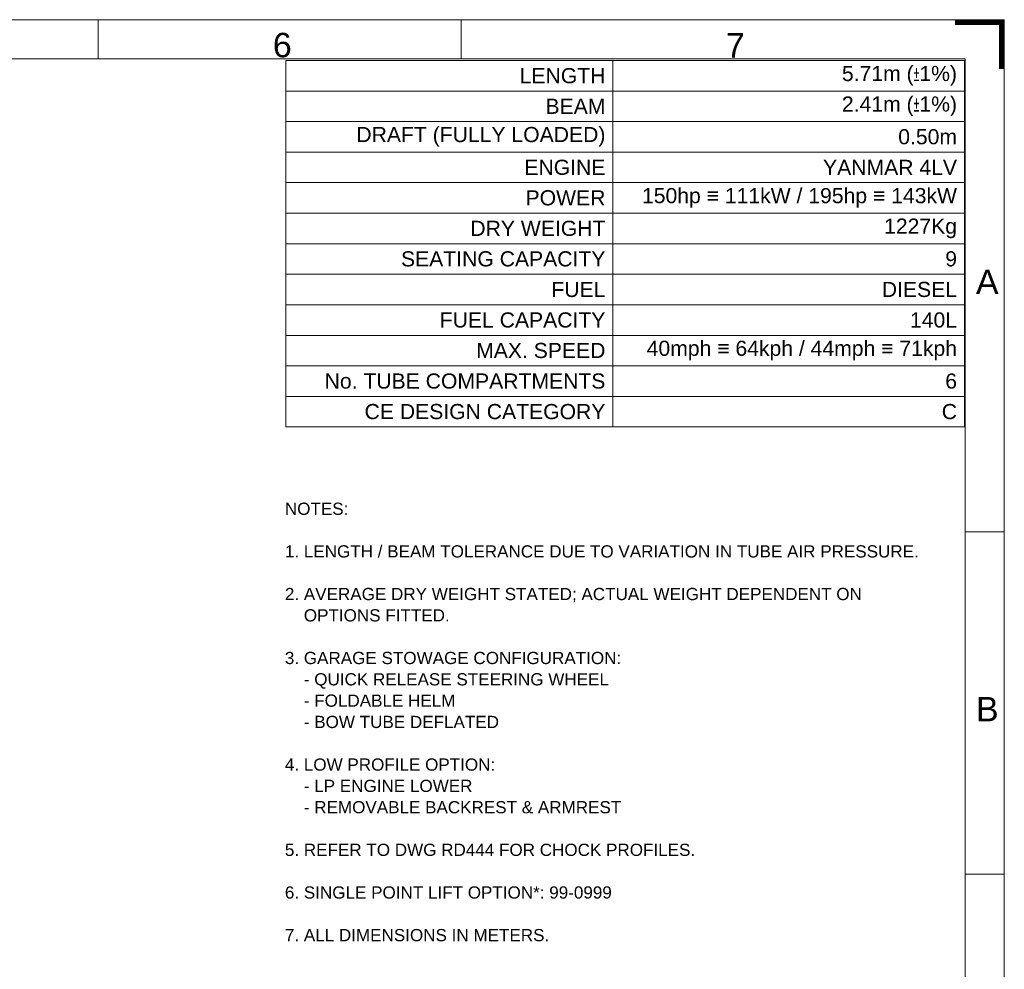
# Model space of a CAD drawing. Header units: millimetres. Extents: x 0 to 594, y 0 to 420.
# Tile 656 of 656: x 392 to 594, y 226 to 420. Entities that reach past the tile are written whole.
import ezdxf

# ---------------------------------------------------------------- set-up
doc = ezdxf.new("R2010")
doc.units = ezdxf.units.MM
doc.layers.add('1', color=7, linetype='Continuous', true_color=0xffffff)
doc.layers.add('256', color=7, linetype='Continuous', true_color=0xffffff)
doc.styles.add('Arial Unicode MS', font='txt')

# ---------------------------------------------------------------- blocks, each defined once
blk = doc.blocks.new('HATCH3')
at = {"color": 163, "lineweight": 13}
for p, q in [((584, 419.98988), (594, 419.98988)), ((584, 419.94755), (594, 419.94755)), ((584, 419.90522), (594, 419.90522)), ((584, 419.86289), (594, 419.86289)), ((584, 419.82056), (594, 419.82056)), ((584, 419.77823), (594, 419.77823)), ((584, 419.7359), (594, 419.7359)), ((584, 419.69357), (594, 419.69357)), ((584, 419.65124), (594, 419.65124)), ((584, 419.60891), (594, 419.60891)), ((584, 419.56658), (594, 419.56658)), ((584, 419.52425), (594, 419.52425)), ((584, 419.48192), (594, 419.48192)), ((584, 419.43959), (594, 419.43959)), ((584, 419.39726), (594, 419.39726)), ((584, 419.35493), (594, 419.35493)), ((584, 419.3126), (594, 419.3126)), ((584, 419.27027), (594, 419.27027)), ((584, 419.22794), (594, 419.22794)), ((584, 419.18561), (594, 419.18561)), ((584, 419.14328), (594, 419.14328)), ((584, 419.10095), (594, 419.10095)), ((584, 419.05862), (594, 419.05862)), ((584, 419.01629), (594, 419.01629)), ((593, 418.97396), (594, 418.97396)), ((593, 418.93163), (594, 418.93163)), ((593, 418.8893), (594, 418.8893)), ((593, 418.84697), (594, 418.84697)), ((593, 418.80464), (594, 418.80464)), ((593, 418.76231), (594, 418.76231)), ((593, 418.71998), (594, 418.71998)), ((593, 418.67765), (594, 418.67765)), ((593, 418.63532), (594, 418.63532)), ((593, 418.59299), (594, 418.59299)), ((593, 418.55066), (594, 418.55066)), ((593, 418.50833), (594, 418.50833)), ((593, 418.466), (594, 418.466)), ((593, 418.42367), (594, 418.42367)), ((593, 418.38134), (594, 418.38134)), ((593, 418.33901), (594, 418.33901)), ((593, 418.29668), (594, 418.29668)), ((593, 418.25435), (594, 418.25435)), ((593, 418.21202), (594, 418.21202)), ((593, 418.16969), (594, 418.16969)), ((593, 418.12736), (594, 418.12736)), ((593, 418.08503), (594, 418.08503)), ((593, 418.0427), (594, 418.0427)), ((593, 418.00037), (594, 418.00037)), ((593, 417.95804), (594, 417.95804)), ((593, 417.91571), (594, 417.91571)), ((593, 417.87338), (594, 417.87338)), ((593, 417.83105), (594, 417.83105)), ((593, 417.78872), (594, 417.78872)), ((593, 417.74639), (594, 417.74639)), ((593, 417.70406), (594, 417.70406)), ((593, 417.66173), (594, 417.66173)), ((593, 417.6194), (594, 417.6194)), ((593, 417.57707), (594, 417.57707)), ((593, 417.53474), (594, 417.53474)), ((593, 417.49241), (594, 417.49241)), ((593, 417.45008), (594, 417.45008)), ((593, 417.40775), (594, 417.40775)), ((593, 417.36542), (594, 417.36542)), ((593, 417.32309), (594, 417.32309)), ((593, 417.28076), (594, 417.28076)), ((593, 417.23843), (594, 417.23843)), ((593, 417.1961), (594, 417.1961)), ((593, 417.15377), (594, 417.15377)), ((593, 417.11144), (594, 417.11144)), ((593, 417.06911), (594, 417.06911)), ((593, 417.02678), (594, 417.02678)), ((593, 416.98445), (594, 416.98445)), ((593, 416.94212), (594, 416.94212)), ((593, 416.89979), (594, 416.89979)), ((593, 416.85746), (594, 416.85746)), ((593, 416.81513), (594, 416.81513)), ((593, 416.7728), (594, 416.7728)), ((593, 416.73047), (594, 416.73047)), ((593, 416.68814), (594, 416.68814)), ((593, 416.64581), (594, 416.64581)), ((593, 416.60348), (594, 416.60348)), ((593, 416.56115), (594, 416.56115)), ((593, 416.51882), (594, 416.51882)), ((593, 416.47649), (594, 416.47649)), ((593, 416.43416), (594, 416.43416)), ((593, 416.39183), (594, 416.39183)), ((593, 416.3495), (594, 416.3495)), ((593, 416.30717), (594, 416.30717)), ((593, 416.26484), (594, 416.26484)), ((593, 416.22251), (594, 416.22251)), ((593, 416.18018), (594, 416.18018)), ((593, 416.13785), (594, 416.13785)), ((593, 416.09552), (594, 416.09552)), ((593, 416.05319), (594, 416.05319)), ((593, 416.01086), (594, 416.01086)), ((593, 415.96853), (594, 415.96853)), ((593, 415.9262), (594, 415.9262)), ((593, 415.88387), (594, 415.88387)), ((593, 415.84154), (594, 415.84154)), ((593, 415.79921), (594, 415.79921)), ((593, 415.75688), (594, 415.75688)), ((593, 415.71455), (594, 415.71455)), ((593, 415.67222), (594, 415.67222)), ((593, 415.62989), (594, 415.62989)), ((593, 415.58756), (594, 415.58756)), ((593, 415.54523), (594, 415.54523)), ((593, 415.5029), (594, 415.5029)), ((593, 415.46057), (594, 415.46057)), ((593, 415.41824), (594, 415.41824)), ((593, 415.37591), (594, 415.37591)), ((593, 415.33358), (594, 415.33358)), ((593, 415.29125), (594, 415.29125)), ((593, 415.24892), (594, 415.24892)), ((593, 415.20659), (594, 415.20659)), ((593, 415.16426), (594, 415.16426)), ((593, 415.12193), (594, 415.12193)), ((593, 415.0796), (594, 415.0796)), ((593, 415.03727), (594, 415.03727)), ((593, 414.99494), (594, 414.99494)), ((593, 414.95261), (594, 414.95261)), ((593, 414.91028), (594, 414.91028)), ((593, 414.86795), (594, 414.86795)), ((593, 414.82562), (594, 414.82562)), ((593, 414.78329), (594, 414.78329)), ((593, 414.74096), (594, 414.74096)), ((593, 414.69863), (594, 414.69863)), ((593, 414.6563), (594, 414.6563)), ((593, 414.61397), (594, 414.61397)), ((593, 414.57164), (594, 414.57164)), ((593, 414.52931), (594, 414.52931)), ((593, 414.48698), (594, 414.48698)), ((593, 414.44465), (594, 414.44465)), ((593, 414.40232), (594, 414.40232)), ((593, 414.35999), (594, 414.35999)), ((593, 414.31766), (594, 414.31766)), ((593, 414.27533), (594, 414.27533)), ((593, 414.233), (594, 414.233)), ((593, 414.19067), (594, 414.19067)), ((593, 414.14834), (594, 414.14834)), ((593, 414.10601), (594, 414.10601)), ((593, 414.06368), (594, 414.06368)), ((593, 414.02135), (594, 414.02135)), ((593, 413.97902), (594, 413.97902)), ((593, 413.93669), (594, 413.93669)), ((593, 413.89436), (594, 413.89436)), ((593, 413.85203), (594, 413.85203)), ((593, 413.8097), (594, 413.8097)), ((593, 413.76737), (594, 413.76737)), ((593, 413.72504), (594, 413.72504)), ((593, 413.68271), (594, 413.68271)), ((593, 413.64038), (594, 413.64038)), ((593, 413.59805), (594, 413.59805)), ((593, 413.55572), (594, 413.55572)), ((593, 413.51339), (594, 413.51339)), ((593, 413.47106), (594, 413.47106)), ((593, 413.42873), (594, 413.42873)), ((593, 413.3864), (594, 413.3864)), ((593, 413.34407), (594, 413.34407)), ((593, 413.30174), (594, 413.30174)), ((593, 413.25941), (594, 413.25941)), ((593, 413.21708), (594, 413.21708)), ((593, 413.17475), (594, 413.17475)), ((593, 413.13242), (594, 413.13242)), ((593, 413.09009), (594, 413.09009)), ((593, 413.04776), (594, 413.04776)), ((593, 413.00543), (594, 413.00543)), ((593, 412.9631), (594, 412.9631)), ((593, 412.92077), (594, 412.92077)), ((593, 412.87844), (594, 412.87844)), ((593, 412.83611), (594, 412.83611)), ((593, 412.79378), (594, 412.79378)), ((593, 412.75145), (594, 412.75145)), ((593, 412.70912), (594, 412.70912)), ((593, 412.66679), (594, 412.66679)), ((593, 412.62446), (594, 412.62446)), ((593, 412.58213), (594, 412.58213)), ((593, 412.5398), (594, 412.5398)), ((593, 412.49747), (594, 412.49747)), ((593, 412.45514), (594, 412.45514)), ((593, 412.41281), (594, 412.41281)), ((593, 412.37048), (594, 412.37048)), ((593, 412.32815), (594, 412.32815)), ((593, 412.28582), (594, 412.28582)), ((593, 412.24349), (594, 412.24349)), ((593, 412.20116), (594, 412.20116)), ((593, 412.15883), (594, 412.15883)), ((593, 412.1165), (594, 412.1165)), ((593, 412.07417), (594, 412.07417)), ((593, 412.03184), (594, 412.03184)), ((593, 411.98951), (594, 411.98951)), ((593, 411.94718), (594, 411.94718)), ((593, 411.90485), (594, 411.90485)), ((593, 411.86252), (594, 411.86252)), ((593, 411.82019), (594, 411.82019)), ((593, 411.77786), (594, 411.77786)), ((593, 411.73553), (594, 411.73553)), ((593, 411.6932), (594, 411.6932)), ((593, 411.65087), (594, 411.65087)), ((593, 411.60854), (594, 411.60854)), ((593, 411.56621), (594, 411.56621)), ((593, 411.52388), (594, 411.52388)), ((593, 411.48155), (594, 411.48155)), ((593, 411.43922), (594, 411.43922)), ((593, 411.39689), (594, 411.39689)), ((593, 411.35456), (594, 411.35456)), ((593, 411.31223), (594, 411.31223)), ((593, 411.2699), (594, 411.2699)), ((593, 411.22757), (594, 411.22757)), ((593, 411.18524), (594, 411.18524)), ((593, 411.14291), (594, 411.14291)), ((593, 411.10058), (594, 411.10058)), ((593, 411.05825), (594, 411.05825)), ((593, 411.01592), (594, 411.01592)), ((593, 410.97359), (594, 410.97359)), ((593, 410.93126), (594, 410.93126)), ((593, 410.88893), (594, 410.88893)), ((593, 410.8466), (594, 410.8466)), ((593, 410.80427), (594, 410.80427)), ((593, 410.76194), (594, 410.76194)), ((593, 410.71961), (594, 410.71961)), ((593, 410.67728), (594, 410.67728)), ((593, 410.63495), (594, 410.63495)), ((593, 410.59262), (594, 410.59262)), ((593, 410.55029), (594, 410.55029)), ((593, 410.50796), (594, 410.50796)), ((593, 410.46563), (594, 410.46563)), ((593, 410.4233), (594, 410.4233)), ((593, 410.38097), (594, 410.38097)), ((593, 410.33864), (594, 410.33864)), ((593, 410.29631), (594, 410.29631)), ((593, 410.25398), (594, 410.25398)), ((593, 410.21165), (594, 410.21165)), ((593, 410.16932), (594, 410.16932)), ((593, 410.12699), (594, 410.12699)), ((593, 410.08466), (594, 410.08466)), ((593, 410.04233), (594, 410.04233)), ((593, 410), (594, 410))]:
    blk.add_line(p, q, dxfattribs=at)
blk = doc.blocks.new('TabularNote3')
at = {"layer": '1', "color": 163, "linetype": 'Continuous', "lineweight": 18}
for p, q in [((-139, 0), (-72, 0)), ((-139, 0), (-139, -6.25)), ((-72, 0), (-72, -6.25)), ((-72, 0), (0, 0)), ((0, 0), (0, -6.25)), ((-139, -6.25), (-72, -6.25)), ((-139, -6.25), (-139, -12.51)), ((-72, -6.25), (0, -6.25)), ((-72, -6.25), (-72, -12.51)), ((0, -6.25), (0, -12.51)), ((-139, -12.51), (-72, -12.51)), ((-139, -12.51), (-139, -18.76)), ((-72, -12.51), (0, -12.51)), ((-72, -12.51), (-72, -18.76)), ((0, -12.51), (0, -18.76)), ((-139, -18.76), (-72, -18.76)), ((-139, -18.76), (-139, -25.01)), ((-72, -18.76), (0, -18.76)), ((-72, -18.76), (-72, -25.01)), ((0, -18.76), (0, -25.01)), ((-139, -25.01), (-72, -25.01)), ((-139, -25.01), (-139, -31.26)), ((-72, -25.01), (0, -25.01)), ((-72, -25.01), (-72, -31.26)), ((0, -25.01), (0, -31.26)), ((-139, -31.26), (-72, -31.26)), ((-139, -31.26), (-139, -37.52)), ((-72, -31.26), (0, -31.26)), ((-72, -31.26), (-72, -37.52)), ((0, -31.26), (0, -37.52)), ((-139, -37.52), (-72, -37.52)), ((-139, -37.52), (-139, -43.77)), ((-72, -37.52), (0, -37.52)), ((-72, -37.52), (-72, -43.77)), ((0, -37.52), (0, -43.77)), ((-139, -43.77), (-72, -43.77)), ((-139, -43.77), (-139, -50.02)), ((-72, -43.77), (0, -43.77)), ((-72, -43.77), (-72, -50.02)), ((0, -43.77), (0, -50.02)), ((-139, -50.02), (-72, -50.02)), ((-139, -50.02), (-139, -56.28)), ((-72, -50.02), (0, -50.02)), ((-72, -50.02), (-72, -56.28)), ((0, -50.02), (0, -56.28)), ((-139, -56.28), (-72, -56.28)), ((-139, -56.28), (-139, -62.53)), ((-72, -56.28), (0, -56.28)), ((-72, -56.28), (-72, -62.53)), ((0, -56.28), (0, -62.53)), ((-139, -62.53), (-72, -62.53)), ((-139, -62.53), (-139, -68.78)), ((-72, -62.53), (0, -62.53)), ((-72, -62.53), (-72, -68.78)), ((0, -62.53), (0, -68.78)), ((-139, -68.78), (-72, -68.78)), ((-139, -68.78), (-139, -75.03)), ((-72, -68.78), (0, -68.78)), ((-72, -68.78), (-72, -75.03)), ((0, -68.78), (0, -75.03)), ((-139, -75.03), (-72, -75.03)), ((-72, -75.03), (0, -75.03))]:
    blk.add_line(p, q, dxfattribs=at)
at = {"layer": '1', "color": 18, "linetype": 'Continuous', "lineweight": 13, "char_height": 3.1, "attachment_point": 6, "line_spacing_factor": 1.047437, "style": 'Arial Unicode MS'}
for s, insert in [('\\fArial Unicode MS|b0|i0;\\W1.0000;LENGTH', (-73.55, -3.13)), ('\\fArial Unicode MS|b0|i0;\\W1.0000;5.71m (\\W0.5000;%%p\\W1.0000;1%) {\\H0.70x;}', (-1.55, -3.13)), ('\\fArial Unicode MS|b0|i0;\\W1.0000;BEAM', (-73.55, -9.38)), ('\\fArial Unicode MS|b0|i0;\\W1.0000;2.41m (\\W0.5000;%%p\\W1.0000;1%) {\\H0.70x;}', (-1.55, -9.38)), ('\\fArial Unicode MS|b0|i0;\\W1.0000;DRAFT (FULLY LOADED)', (-73.55, -15.63)), ('\\fArial Unicode MS|b0|i0;\\W1.0000;0.50m', (-1.55, -15.63)), ('\\fArial Unicode MS|b0|i0;\\W1.0000;ENGINE', (-73.55, -21.89)), ('\\fArial Unicode MS|b0|i0;\\W1.0000;YANMAR 4LV', (-1.55, -21.89)), ('\\fArial Unicode MS|b0|i0;\\W1.0000;POWER', (-73.55, -28.14)), ('\\fArial Unicode MS|b0|i0;\\W1.0000;150hp ≡ 111kW / 195hp ≡ 143kW', (-1.55, -28.14)), ('\\fArial Unicode MS|b0|i0;\\W1.0000;DRY WEIGHT', (-73.55, -34.39)), ('\\fArial Unicode MS|b0|i0;\\W1.0000;1227Kg', (-1.55, -34.39)), ('\\fArial Unicode MS|b0|i0;\\W1.0000;SEATING CAPACITY', (-73.55, -40.64)), ('\\fArial Unicode MS|b0|i0;\\W1.0000;9', (-1.55, -40.64)), ('\\fArial Unicode MS|b0|i0;\\W1.0000;FUEL', (-73.55, -46.9)), ('\\fArial Unicode MS|b0|i0;\\W1.0000;DIESEL', (-1.55, -46.9)), ('\\fArial Unicode MS|b0|i0;\\W1.0000;FUEL CAPACITY', (-73.55, -53.15)), ('\\fArial Unicode MS|b0|i0;\\W1.0000;140L', (-1.55, -53.15)), ('\\fArial Unicode MS|b0|i0;\\W1.0000;MAX. SPEED', (-73.55, -59.4)), ('\\fArial Unicode MS|b0|i0;\\W1.0000;40mph ≡ 64kph / 44mph ≡ 71kph', (-1.55, -59.4)), ('\\fArial Unicode MS|b0|i0;\\W1.0000;No. TUBE COMPARTMENTS', (-73.55, -65.66)), ('\\fArial Unicode MS|b0|i0;\\W1.0000;6', (-1.55, -65.66)), ('\\fArial Unicode MS|b0|i0;\\W1.0000;CE DESIGN CATEGORY', (-73.55, -71.91)), ('\\fArial Unicode MS|b0|i0;\\W1.0000;C', (-1.55, -71.91))]:
    blk.add_mtext(s, dxfattribs=dict(at, insert=insert))

msp = doc.modelspace()

# ---------------------------------------------------------------- linework, layer by layer
at = {"layer": '256', "color": 163, "linetype": 'Continuous', "lineweight": 18}
for p, q in [((0, 420), (594, 420)), ((408.469, 412), (408.469, 420)), ((482.781, 412), (482.781, 420)), ((584, 420), (594, 420)), ((584, 419), (584, 420)), ((586, 420), (594, 420)), ((594, 412), (594, 420)), ((594, 420), (594, 410)), ((594, 420), (594, 0)), ((593, 419), (584, 419)), ((593, 410), (593, 419)), ((8, 412), (586, 412)), ((586, 412), (586, 8)), ((594, 410), (593, 410)), ((586, 315.125), (594, 315.125)), ((586, 245.042), (594, 245.042))]:
    msp.add_line(p, q, dxfattribs=at)

# ---------------------------------------------------------------- block references
at = {"layer": '1', "color": 163, "linetype": 'Continuous', "lineweight": 18}
msp.add_blockref('TabularNote3', (585.864, 411.648), dxfattribs=at)
at = {"layer": '256', "color": 163, "linetype": 'Continuous', "lineweight": 13}
msp.add_blockref('HATCH3', (0, 0), dxfattribs=at)

# ---------------------------------------------------------------- texts
at = {"layer": '1', "color": 18, "linetype": 'Continuous', "lineweight": 13, "insert": (446.671, 231.269), "char_height": 2.5, "attachment_point": 7, "line_spacing_factor": 1.047437, "style": 'Arial Unicode MS'}
msp.add_mtext('\\fArial Unicode MS|b0|i0;\\W1.0000;NOTES:\\P\\P1. LENGTH / BEAM TOLERANCE DUE TO VARIATION IN TUBE AIR PRESSURE.\\P\\P2. AVERAGE DRY WEIGHT STATED; ACTUAL WEIGHT DEPENDENT ON \\P    OPTIONS FITTED.\\P\\P3. GARAGE STOWAGE CONFIGURATION:\\P    - QUICK RELEASE STEERING WHEEL\\P    - FOLDABLE HELM\\P    - BOW TUBE DEFLATED\\P\\P4. LOW PROFILE OPTION:\\P    - LP ENGINE LOWER\\P    - REMOVABLE BACKREST & ARMREST\\P\\P5. REFER TO DWG RD444 FOR CHOCK PROFILES.\\P\\P6. SINGLE POINT LIFT OPTION*: 99-0999\\P\\P7. ALL DIMENSIONS IN METERS.', dxfattribs=at)
at = {"layer": '256', "color": 18, "linetype": 'Continuous', "lineweight": 13, "char_height": 5, "attachment_point": 7, "line_spacing_factor": 1.047437, "style": 'Arial Unicode MS'}
for s, insert in [('\\fArial Unicode MS|b0|i0;\\W1.0000;6', (444.198, 412.235)), ('\\fArial Unicode MS|b0|i0;\\W1.0000;7', (536.963, 412.245)), ('\\fArial Unicode MS|b0|i0;\\W1.0000;A', (588.186, 363.807)), ('\\fArial Unicode MS|b0|i0;\\W1.0000;B', (588.186, 276.328))]:
    msp.add_mtext(s, dxfattribs=dict(at, insert=insert))

doc.saveas('drawing.dxf')
